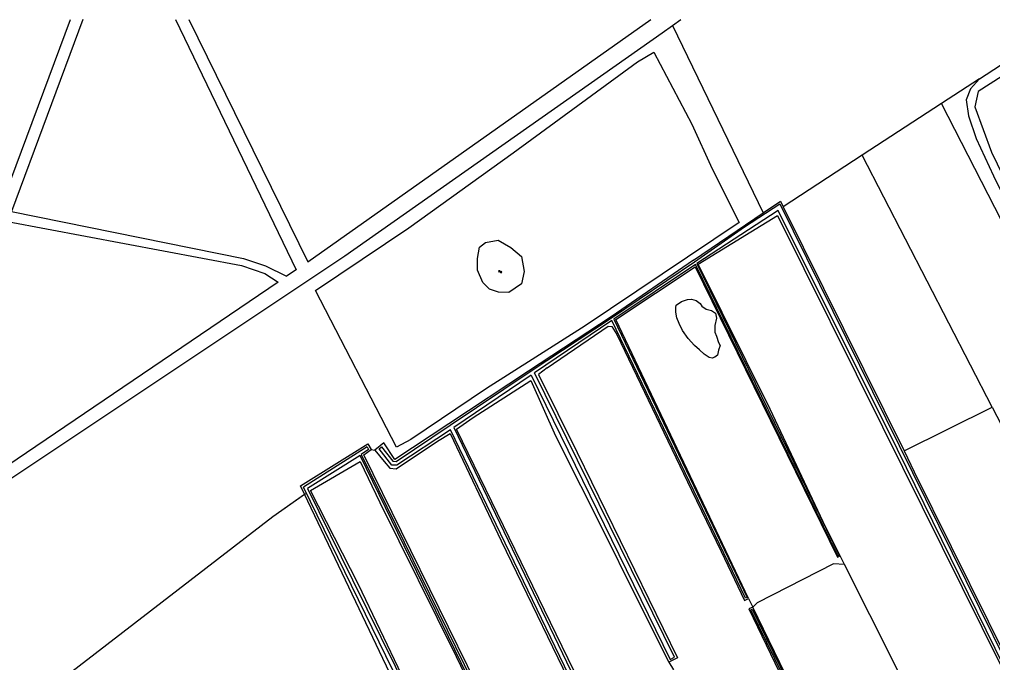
# Model space of a CAD drawing. Extents: x 136000 to 141014, y 402000 to 403500.
# Drawn here: x 137119.1 to 137566.1, y 403204.4 to 403500 of the extents above; entities that cross this region are included whole.
import ezdxf

# ---------------------------------------------------------------- set-up
doc = ezdxf.new("R2010")
doc.units = 0
for name, color, linetype in [('gg-afsc-draadraster', 7, 'Continuous'), ('gg-afsc-lijn draadraster', 7, 'Continuous'), ('gg-knt-bronhoudergrens', 7, 'Continuous'), ('gg-knt-onverhard', 7, 'Continuous'), ('gg-kntw-bovenkant insteek waterloop', 7, 'Continuous'), ('gg-kntw-waterlijn', 7, 'Continuous'), ('gt-grn-vlakafsluiter', 7, 'Continuous'), ('gt-symb-watersymbool', 7, 'Continuous')]:
    doc.layers.add(name, color=color, linetype=linetype)

# ---------------------------------------------------------------- blocks, each defined once
blk = doc.blocks.new('gt0-WA')
at = {"layer": 'gt-symb-watersymbool'}
for centre, start, end in [((-0.32, 0.02), 28.0725, 151.9275), ((0.43, 0.42), 208.0725, 331.9275), ((-0.32, -0.43), 28.0725, 151.9275), ((0.43, -0.03), 208.0725, 331.9275)]:
    blk.add_arc(centre, 0.425, start, end, dxfattribs=at)

msp = doc.modelspace()

# ---------------------------------------------------------------- linework, layer by layer
at = {"layer": 'gg-afsc-draadraster'}
msp.add_line((137402.91, 403480.56), (137410.45, 403484.93), dxfattribs=at)
for points in [[(137410.45, 403484.93), (137427.92, 403451.85), (137437.31, 403431.35), (137449.66, 403406.66), (137378.96, 403359.13), (137333.57, 403330.34), (137298.8, 403306.85), (137292.32, 403303.45)], [(137281.83, 402933.32), (137274.29, 402941.39), (137248.5, 402975.65), (137215.03, 403021.29), (137187.77, 403056.88), (137148.09, 403110.86), (137102.84, 403169.33), (137235.4, 403271.46), (137250.02, 403281.72)]]:
    msp.add_lwpolyline(points, dxfattribs=at)
at = {"layer": 'gg-afsc-lijn draadraster'}
for points in [[(137402.91, 403480.56), (137410.45, 403484.93), (137427.92, 403451.85), (137437.31, 403431.35), (137449.66, 403406.66), (137378.96, 403359.13), (137333.57, 403330.34), (137298.8, 403306.85), (137292.32, 403303.45)], [(137281.83, 402933.32), (137274.29, 402941.39), (137248.5, 402975.65), (137215.03, 403021.29), (137187.77, 403056.88), (137148.09, 403110.86), (137102.84, 403169.33), (137235.4, 403271.46), (137250.49, 403282.05)]]:
    msp.add_lwpolyline(points, dxfattribs=at)
at = {"layer": 'gg-knt-bronhoudergrens'}
for p, q in [((137525.51, 403301.69), (137565.84, 403321.8)), ((137565.84, 403321.8), (137637.35, 403183.98)), ((137280.65, 403302.38), (137282.33, 403302.05)), ((137492.99, 403249.78), (137457.9, 403231.87)), ((137498.1, 403249.4), (137492.99, 403249.78)), ((137498.1, 403249.4), (137496.03, 403253.5)), ((137454.03, 403233.82), (137455.93, 403229.9)), ((137457.9, 403231.87), (137455.93, 403229.9)), ((137417.34, 403204.53), (137419.54, 403200.99))]:
    msp.add_line(p, q, dxfattribs=at)
for points in [[(137292.32, 403303.45), (137255.09, 403375.35), (137297.91, 403404.24), (137345.81, 403438.67), (137402.91, 403480.56)], [(137524.12, 403197.46), (137521.32, 403203.22), (137498.1, 403249.4)]]:
    msp.add_lwpolyline(points, dxfattribs=at)
at = {"layer": 'gg-knt-onverhard'}
for p, q in [((137190.71, 403500), (137246.14, 403384.91)), ((137196.84, 403500), (137251.51, 403388.59)), ((137251.51, 403388.59), (137409.13, 403500)), ((137419.1, 403497.29), (137422.95, 403500)), ((137560.03, 403472.71), (137601.81, 403500)), ((137246.14, 403384.91), (137241.82, 403381.98)), ((137237.84, 403379.28), (137053.2, 403253.83))]:
    msp.add_line(p, q, dxfattribs=at)
for points in [[(137067.28, 403500), (136963.96, 403441.56), (137110, 403413.12), (137142.48, 403500)], [(137069.45, 403258.65), (137268.48, 403391.37), (137414.25, 403493.88), (137419.1, 403497.29)], [(137148.15, 403500), (137115.36, 403411.78), (137221.93, 403390.11), (137232.11, 403386.67), (137241.82, 403381.98)], [(137611.21, 403500), (137559.49, 403466.82), (137557.99, 403459.86), (137565.55, 403439.04), (137672.99, 403217.75)], [(137560.03, 403472.71), (137555.92, 403468.07), (137553.96, 403462.99), (137554.99, 403455.64), (137558.62, 403445.28), (137566.49, 403428.18), (137615.1, 403329.65), (137670.47, 403215.61), (137670.53, 403215.3)], [(136940.02, 403426.6), (136959.63, 403437.99), (137108.23, 403407.59), (137061.79, 403276.9), (137058.69, 403268.16), (137062.42, 403267.99), (137075.98, 403305.81), (137113.65, 403407.19), (137221.11, 403386.83), (137231.76, 403383.22), (137237.84, 403379.28)]]:
    msp.add_lwpolyline(points, dxfattribs=at)
at = {"layer": 'gg-kntw-bovenkant insteek waterloop'}
for p, q in [((137428.71, 403389.34), (137460.7, 403411.03)), ((137469.92, 403413.86), (137525.51, 403301.69)), ((137361.46, 403339.87), (137357.49, 403336.83)), ((137357.49, 403336.83), (137375.23, 403300.86)), ((137277.25, 403299.78), (137280.65, 403302.38)), ((137344.63, 403162.9), (137277.25, 403299.78)), ((137375.23, 403300.86), (137421.41, 403206.53)), ((137525.51, 403301.69), (137525.51, 403301.69)), ((137494.8, 403252.85), (137496.03, 403253.5)), ((137452.21, 403232.93), (137454.03, 403233.82)), ((137455.93, 403229.9), (137454.09, 403229.02)), ((137481.72, 403176.8), (137455.93, 403229.9)), ((137421.41, 403206.53), (137417.34, 403204.53))]:
    msp.add_line(p, q, dxfattribs=at)
for points in [[(137460.7, 403411.03), (137468.66, 403416.42), (137469.92, 403413.86)], [(137496.03, 403253.5), (137489.48, 403266.52), (137463.96, 403320.85), (137430.87, 403387.46), (137455.01, 403402.38), (137467.31, 403409.92), (137515.56, 403312.8), (137570.38, 403202.14), (137595.2, 403151.39)], [(137330.33, 403395.28), (137333.11, 403397.4), (137338.93, 403398.46), (137344.75, 403395.15), (137349.65, 403391.05), (137350.97, 403384.17), (137349.65, 403378.48), (137343.83, 403374.51), (137339.06, 403374.64), (137334.96, 403375.97), (137331.92, 403379.01), (137329.41, 403384.7), (137329.41, 403390.12), (137330.33, 403395.28)], [(137428.71, 403389.34), (137390.96, 403363.27), (137352.87, 403338.35), (137316.3, 403314.09), (137291.54, 403297.66), (137286.46, 403305.31), (137282.33, 403302.05)], [(137454.03, 403233.82), (137393.06, 403362.01), (137429.49, 403386.21), (137494.8, 403252.85)], [(137431.43, 403348.18), (137429.11, 403350.17), (137426.2, 403353.34), (137423.69, 403356.98), (137422.17, 403360.16), (137421.04, 403362.8), (137420.64, 403365.51), (137420.64, 403367.56), (137420.71, 403368.69), (137423.16, 403370.28), (137425.94, 403371.2), (137427.72, 403371.4), (137429.9, 403370.87), (137431.82, 403369.42), (137432.55, 403368.23), (137434.6, 403366.77), (137436.98, 403366.24), (137438.77, 403365.05), (137439.3, 403362.67), (137438.57, 403359.36), (137438.5, 403357.64), (137438.57, 403356.25), (137439.3, 403354.4), (137440.22, 403351.42), (137440.89, 403350.17), (137440.22, 403347.92), (137439.69, 403345.6), (137438.44, 403344.81), (137437.31, 403344.35), (137435.92, 403344.55), (137433.54, 403346.07), (137431.43, 403348.18)], [(137361.46, 403339.87), (137389.5, 403359.05), (137391.22, 403358.79), (137393.46, 403355.2), (137427.77, 403283.54), (137441.38, 403255.47), (137452.21, 403232.93)], [(137381.84, 403183.98), (137319.89, 403311.72), (137327.57, 403317.08), (137354.02, 403334.06), (137365.36, 403308.57), (137388.43, 403262.67), (137400.25, 403238.65), (137417.34, 403204.53)], [(137282.33, 403302.05), (137286.57, 403296.75), (137289.21, 403293.71), (137292.12, 403293.45), (137311.17, 403306.15), (137316.94, 403309.61), (137340.32, 403260.26), (137378.17, 403182.18)], [(137250.02, 403281.72), (137248.18, 403285.58), (137279.1, 403304.87), (137280.65, 403302.38)], [(137525.51, 403301.69), (137530.02, 403292.03), (137581.11, 403189.04), (137598.95, 403153.26), (137595.2, 403151.39)], [(137348.05, 403090.4), (137337.6, 403108.26), (137321.68, 403138.55), (137321.1, 403140.32), (137321.73, 403144.11), (137318.74, 403150.74), (137294.8, 403198.58), (137274.77, 403240.29), (137252.77, 403283.5), (137275.52, 403296.86), (137284.69, 403277.99), (137319.74, 403207.21), (137341.76, 403161.36)], [(137380.82, 403019.43), (137316.66, 403137.09), (137315.8, 403143.49), (137250.02, 403281.72)], [(137454.09, 403229.02), (137471.99, 403191.77), (137480.17, 403176), (137497.3, 403140), (137522.28, 403088.08), (137524.13, 403086.39)]]:
    msp.add_lwpolyline(points, dxfattribs=at)
at = {"layer": 'gg-kntw-waterlijn'}
for p, q in [((137354.18, 403336.51), (137318.57, 403312.39)), ((137419.98, 403206.86), (137355.62, 403337.49)), ((137378.61, 403183.91), (137317.14, 403311.27)), ((137278.78, 403303.5), (137249.62, 403285.03))]:
    msp.add_line(p, q, dxfattribs=at)
for points in [[(137429.12, 403388.53), (137452.1, 403404.61), (137468.31, 403415.26), (137547.53, 403254.73)], [(137547.53, 403254.73), (137597.51, 403153.66), (137595.73, 403152.78), (137522.47, 403302.26), (137467.65, 403412.14), (137430.26, 403387.74)], [(137316.96, 403313.55), (137353.73, 403338.1), (137390.99, 403362.81), (137429.12, 403388.53)], [(137429.69, 403387.36), (137392.08, 403362.18), (137453.32, 403234.23), (137452.62, 403233.89), (137391.13, 403361.55), (137355.62, 403337.49)], [(137430.26, 403387.74), (137495.58, 403253.65), (137494.98, 403253.36), (137429.69, 403387.36)], [(137354.18, 403336.51), (137417.99, 403205.78), (137419.98, 403206.86)], [(137317.14, 403311.27), (137292.46, 403295.07), (137290.07, 403295.15), (137284.29, 403302.55), (137285.46, 403303.47), (137290.52, 403297), (137292.05, 403296.74), (137316.96, 403313.55)], [(137318.57, 403312.39), (137380.09, 403184.64), (137378.61, 403183.91)], [(137278.78, 403303.5), (137279.36, 403302.28), (137276.07, 403300.05), (137343.15, 403163.17), (137342.2, 403162.7), (137275.54, 403299.48), (137251.34, 403284.37)], [(137381.77, 403019.86), (137329.64, 403115.91), (137318.06, 403137.42), (137318.04, 403140.6), (137317.52, 403143.77), (137290.52, 403200.87), (137249.62, 403285.03)], [(137251.34, 403284.37), (137272, 403242.36), (137291.71, 403202.75), (137318.75, 403146.33), (137319.23, 403143.77), (137319.89, 403139.64), (137332.55, 403114.92), (137336.49, 403107.76), (137387.45, 403013.71), (137409.93, 402972.51)], [(137455.66, 403228.98), (137523.7, 403089.58), (137525.03, 403088.52), (137524.12, 403087.37), (137522.98, 403088.28), (137480.59, 403176.31), (137454.99, 403228.59), (137455.66, 403228.98)]]:
    msp.add_lwpolyline(points, dxfattribs=at)
at = {"layer": 'gt-grn-vlakafsluiter'}
for p, q in [((137419.1, 403497.29), (137460.7, 403411.03)), ((137560.03, 403472.71), (137542.6, 403461.33)), ((137542.6, 403461.33), (137506.26, 403437.59)), ((137669.2, 403213.97), (137542.6, 403461.33)), ((137506.26, 403437.59), (137469.92, 403413.86)), ((137565.84, 403321.8), (137506.26, 403437.59))]:
    msp.add_line(p, q, dxfattribs=at)

# ---------------------------------------------------------------- block references
at = {"layer": 'gt-symb-watersymbool'}
msp.add_blockref('gt0-WA', (137339.9, 403384.05), dxfattribs=at)

doc.saveas('drawing.dxf')
